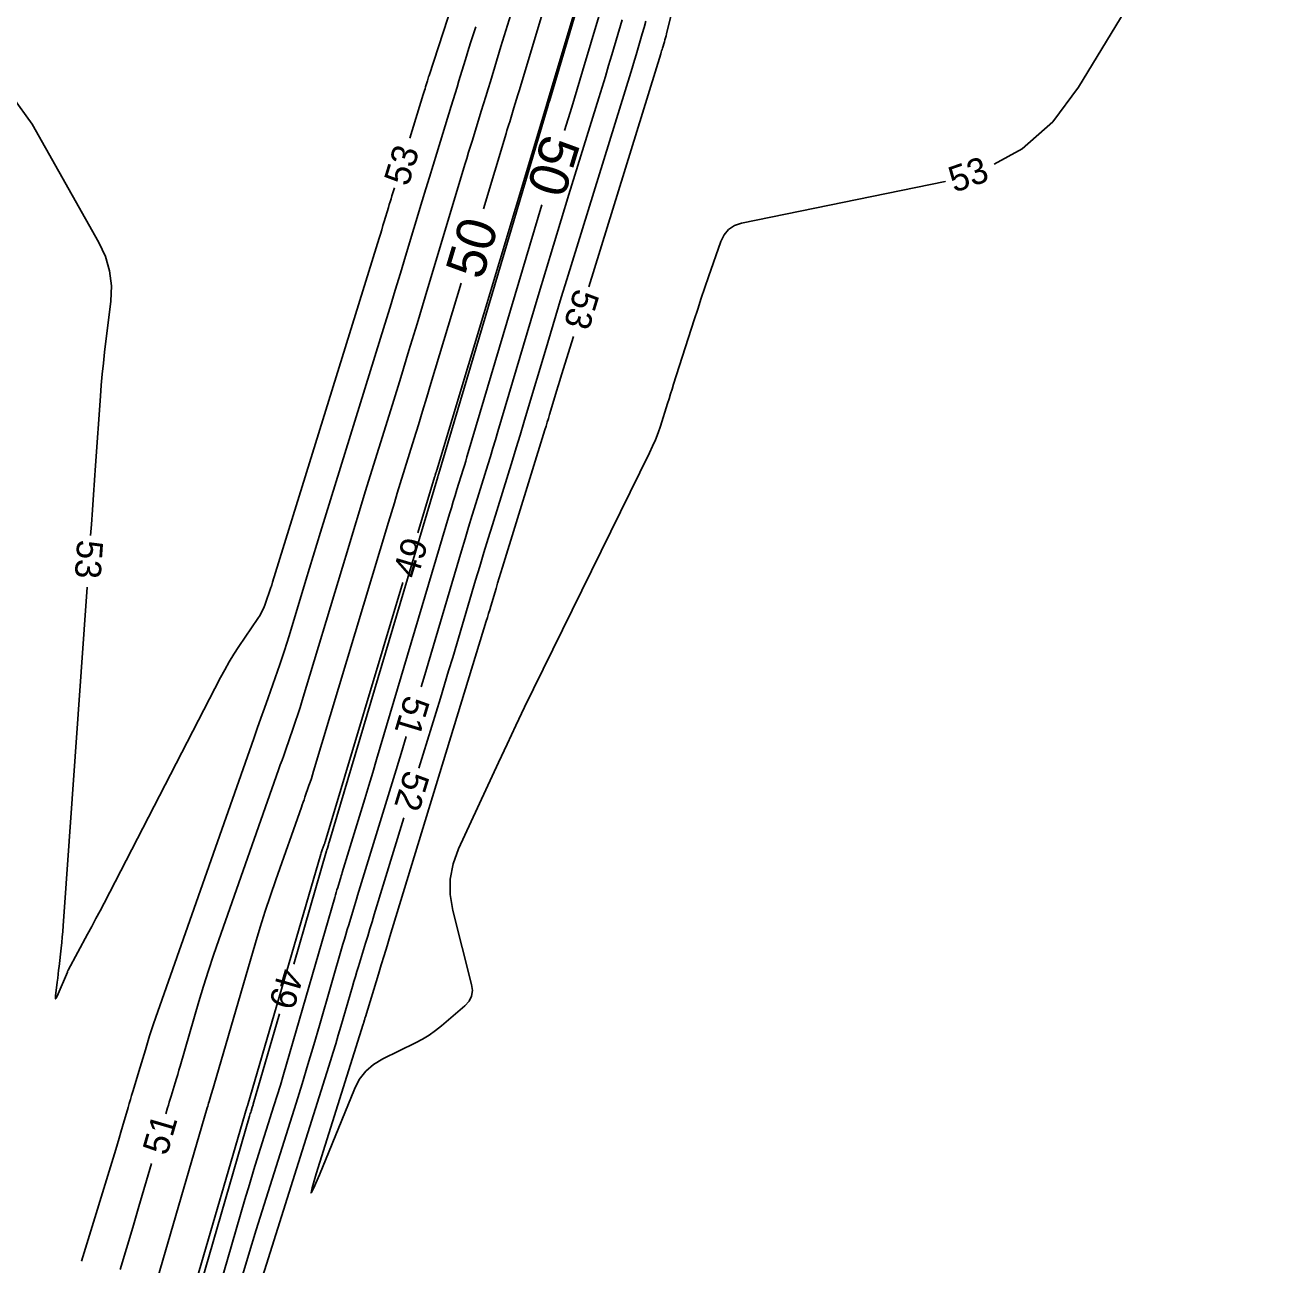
# Model space of a CAD drawing. Extents: x 2384780 to 2405861, y 547869 to 573706.
# Drawn here: x 2394537.1 to 2394634.1, y 555212.2 to 555307.8 of the extents above; entities that cross this region are included whole.
import ezdxf

# ---------------------------------------------------------------- set-up
doc = ezdxf.new("R2010")
doc.units = 0
doc.layers.add('Old_Level_60', color=7, linetype='Continuous')
doc.layers.add('Old_Level_61', color=7, linetype='Continuous')

msp = doc.modelspace()

# ---------------------------------------------------------------- linework, layer by layer
at = {"layer": 'Old_Level_60'}
for points in [[(2394592.9335, 555332.67875), (2394586.61725, 555307.1665), (2394586.578, 555307.0125), (2394586.53725, 555306.859), (2394586.49475, 555306.706), (2394586.45025, 555306.5535), (2394586.3025, 555306.056), (2394586.27075, 555305.9495), (2394586.23875, 555305.843), (2394586.20625, 555305.7365), (2394586.1735, 555305.63025), (2394580.615, 555287.6395)], [(2394611.892, 555297.093), (2394614.0445, 555298.28425), (2394616.42125, 555300.3785), (2394618.403, 555303.03325), (2394634.08575, 555328.82925)], [(2394566.8085, 555299.10475), (2394567.85425, 555302.49), (2394567.8985, 555302.63425), (2394567.94275, 555302.7785), (2394567.9865, 555302.923), (2394568.03, 555303.06725), (2394568.172, 555303.5395), (2394568.2025, 555303.6405), (2394568.23375, 555303.7415), (2394568.26575, 555303.842), (2394568.298, 555303.94275), (2394576.20775, 555328.22525)], [(2394557.8615, 555235.3945), (2394560.3855, 555244.12075), (2394560.3895, 555244.13425), (2394560.3935, 555244.14775), (2394560.39775, 555244.1615), (2394560.40175, 555244.175), (2394560.41525, 555244.21925), (2394560.41825, 555244.22875), (2394560.421, 555244.23825), (2394560.424, 555244.24775), (2394560.427, 555244.25725), (2394560.528, 555244.58825), (2394560.5495, 555244.659), (2394560.571, 555244.73), (2394560.59225, 555244.801), (2394560.6135, 555244.872), (2394568.9665, 555272.98775), (2394568.9735, 555273.0115), (2394568.98075, 555273.0355), (2394568.988, 555273.05925), (2394568.99525, 555273.083), (2394569.01925, 555273.16075), (2394569.0245, 555273.1775), (2394569.0295, 555273.19425), (2394569.0345, 555273.211), (2394569.0395, 555273.2275), (2394577.48525, 555301.6585), (2394577.49425, 555301.6885), (2394577.50325, 555301.7185), (2394577.5125, 555301.7485), (2394577.52175, 555301.7785), (2394577.55175, 555301.87625), (2394577.55825, 555301.897), (2394577.56475, 555301.918), (2394577.571, 555301.939), (2394577.57725, 555301.96), (2394580.529, 555311.89825)], [(2394580.42725, 555311.89425), (2394577.4295, 555301.91425), (2394577.4265, 555301.90425), (2394577.4235, 555301.8945), (2394577.4205, 555301.8845), (2394577.4175, 555301.8745), (2394577.4075, 555301.842), (2394577.40525, 555301.83525), (2394577.40325, 555301.82825), (2394577.401, 555301.82125), (2394577.399, 555301.81425), (2394568.89325, 555273.4985), (2394568.877, 555273.4445), (2394568.8605, 555273.39025), (2394568.844, 555273.33625), (2394568.8275, 555273.28225), (2394568.77275, 555273.106), (2394568.76125, 555273.06825), (2394568.7495, 555273.0305), (2394568.738, 555272.9925), (2394568.72675, 555272.95475), (2394567.435, 555268.65575)], [(2394574.60375, 555308.6515), (2394574.344, 555307.83075), (2394574.08925, 555307.00825), (2394573.83925, 555306.1845), (2394573.03025, 555303.49075), (2394572.85625, 555302.91375), (2394572.68125, 555302.337), (2394572.505, 555301.76075), (2394572.32775, 555301.18475), (2394571.64325, 555298.96875), (2394571.497, 555298.49375), (2394571.35175, 555298.0185), (2394571.20725, 555297.543), (2394571.06375, 555297.06725), (2394567.99875, 555286.863), (2394567.37325, 555284.789), (2394566.7435, 555282.71625), (2394566.1095, 555280.64475), (2394565.47125, 555278.57475), (2394563.379, 555271.81475), (2394562.932, 555270.3655), (2394562.48825, 555268.91575), (2394562.0475, 555267.46475), (2394561.6095, 555266.013), (2394558.519, 555255.72575), (2394558.35425, 555255.189), (2394558.1835, 555254.6545), (2394558.0065, 555254.12175), (2394557.8235, 555253.59125), (2394557.215, 555251.86125), (2394557.08475, 555251.4905), (2394556.95425, 555251.11975), (2394556.824, 555250.74925), (2394556.6935, 555250.3785), (2394552.0805, 555237.26175), (2394551.673, 555236.077), (2394551.2815, 555234.88725), (2394550.90625, 555233.692), (2394550.54725, 555232.49175), (2394549.09725, 555227.52225), (2394549.00275, 555227.2005), (2394548.9075, 555226.879), (2394548.81125, 555226.55775), (2394548.714, 555226.237), (2394548.39525, 555225.189), (2394548.32725, 555224.96425), (2394548.25975, 555224.7395), (2394548.193, 555224.5145), (2394548.127, 555224.28925), (2394547.99375, 555223.833)], [(2394541.49325, 555212.465), (2394544.12325, 555221.08225), (2394544.258, 555221.526), (2394544.3915, 555221.97025), (2394544.5235, 555222.415), (2394544.654, 555222.86), (2394545.0785, 555224.31475), (2394545.17, 555224.62625), (2394545.26225, 555224.9375), (2394545.3555, 555225.24875), (2394545.4495, 555225.5595), (2394546.021, 555227.43725), (2394546.12175, 555227.7695), (2394546.22125, 555228.102), (2394546.32, 555228.435), (2394546.41775, 555228.768), (2394546.73525, 555229.85675), (2394546.805, 555230.0895), (2394546.87775, 555230.32125), (2394546.95375, 555230.552), (2394547.03275, 555230.78175), (2394554.77275, 555252.7905), (2394555.04875, 555253.575), (2394555.32475, 555254.35975), (2394555.60075, 555255.1445), (2394555.87675, 555255.92925), (2394556.778, 555258.4925), (2394556.968, 555259.04275), (2394557.15175, 555259.59525), (2394557.32875, 555260.14975), (2394557.4995, 555260.70625), (2394558.79375, 555265.0145), (2394559.07225, 555265.9375), (2394559.3525, 555266.85975), (2394559.6345, 555267.7815), (2394559.9185, 555268.70275), (2394564.8885, 555284.76), (2394565.29175, 555286.068), (2394565.6925, 555287.377), (2394566.09025, 555288.6865), (2394566.4855, 555289.997), (2394567.77175, 555294.2795), (2394568.04825, 555295.19675), (2394568.32675, 555296.1135), (2394568.60675, 555297.02975), (2394568.88875, 555297.9455), (2394570.01475, 555301.5905), (2394570.1635, 555302.074), (2394570.3115, 555302.558), (2394570.4585, 555303.042), (2394570.6045, 555303.5265), (2394571.08, 555305.10925), (2394571.18275, 555305.44825), (2394571.2875, 555305.7865), (2394571.39425, 555306.124), (2394571.503, 555306.46125), (2394571.90875, 555307.707)], [(2394585.02975, 555308.1325), (2394584.89275, 555307.64), (2394584.75, 555307.149), (2394584.2745, 555305.54775), (2394584.172, 555305.20475), (2394584.06875, 555304.86225), (2394583.9645, 555304.51975), (2394583.85925, 555304.1775), (2394578.92125, 555288.19525), (2394578.49625, 555286.81325), (2394578.07525, 555285.43), (2394577.65775, 555284.04575), (2394577.24425, 555282.66025), (2394575.89925, 555278.13275), (2394575.60975, 555277.163), (2394575.3175, 555276.194), (2394575.02275, 555275.22575), (2394574.72525, 555274.2585), (2394573.1865, 555269.27925), (2394572.85825, 555268.21175), (2394572.533, 555267.1435), (2394572.21075, 555266.07425), (2394571.89125, 555265.00425), (2394570.435, 555260.10325), (2394570.122, 555259.05325), (2394569.807, 555258.004), (2394569.49, 555256.95525), (2394569.171, 555255.90725), (2394567.5205, 555250.50525)], [(2394567.67925, 555256.7725), (2394567.8845, 555257.46075), (2394570.801, 555267.27725), (2394571.07425, 555268.1925), (2394571.35, 555269.107), (2394571.62825, 555270.02075), (2394571.909, 555270.934), (2394572.83025, 555273.91525), (2394573.02675, 555274.55425), (2394573.2215, 555275.194), (2394573.4145, 555275.83425), (2394573.606, 555276.475), (2394576.7155, 555286.94225), (2394577.3, 555288.901), (2394577.89025, 555290.85775), (2394578.4855, 555292.81325), (2394579.08625, 555294.76675), (2394581.392, 555302.22975), (2394581.646, 555303.0555), (2394581.8975, 555303.88175), (2394582.14675, 555304.70875), (2394582.394, 555305.5365), (2394583.19725, 555308.2415)], [(2394536.152, 555302.29425), (2394537.68625, 555300.1845), (2394542.831, 555291.0655), (2394543.33575, 555289.98825), (2394543.65525, 555288.874), (2394543.7895, 555287.7225), (2394543.7385, 555286.53425), (2394543.26975, 555282.59125), (2394543.1745, 555281.746), (2394543.08925, 555280.8995), (2394543.01425, 555280.05225), (2394542.94925, 555279.204), (2394542.5735, 555273.8675), (2394542.493, 555272.724), (2394542.4125, 555271.5805), (2394542.332, 555270.437), (2394542.2515, 555269.2935), (2394542.192, 555268.4485)], [(2394541.911, 555264.4585), (2394540.07175, 555238.33625), (2394540.03925, 555237.90475), (2394540.002, 555237.47375), (2394539.96, 555237.043), (2394539.91375, 555236.61275), (2394539.7545, 555235.208), (2394539.72025, 555234.907), (2394539.6855, 555234.606), (2394539.65025, 555234.305), (2394539.6145, 555234.00425), (2394539.488, 555232.9425), (2394539.47525, 555232.76975), (2394539.4915, 555232.70675), (2394539.537, 555232.7535), (2394539.61125, 555232.91), (2394540.39425, 555234.774), (2394540.40025, 555234.7885), (2394540.406, 555234.803), (2394540.41175, 555234.81775), (2394540.41725, 555234.83225), (2394540.43475, 555234.88025), (2394540.43875, 555234.8905), (2394540.443, 555234.9005), (2394540.44775, 555234.91025), (2394540.45275, 555234.92), (2394541.96075, 555237.7015), (2394542.28225, 555238.2985), (2394542.601, 555238.897), (2394542.9165, 555239.497), (2394543.229, 555240.09875), (2394552.20325, 555257.48825), (2394552.5315, 555258.102), (2394552.87775, 555258.7055), (2394553.2415, 555259.29825), (2394553.623, 555259.88075), (2394555.09575, 555262.0585), (2394555.26125, 555262.32075), (2394555.409, 555262.592), (2394555.539, 555262.87225), (2394555.651, 555263.16125), (2394556.1045, 555264.451), (2394556.1185, 555264.49125), (2394556.132, 555264.53175), (2394556.145, 555264.5725), (2394556.1575, 555264.6135), (2394556.19775, 555264.74725), (2394556.2065, 555264.77575), (2394556.215, 555264.8045), (2394556.22375, 555264.833), (2394556.23275, 555264.8615), (2394564.44225, 555291.3865), (2394564.54275, 555291.71175), (2394564.64225, 555292.03725), (2394564.74125, 555292.363), (2394564.8395, 555292.689), (2394565.15925, 555293.75375), (2394565.22825, 555293.982), (2394565.29725, 555294.21), (2394565.367, 555294.43775), (2394565.437, 555294.6655), (2394565.62775, 555295.283)], [(2394559.837, 555219.131), (2394562.5355, 555225.73025), (2394562.917, 555226.47475), (2394563.4105, 555227.115), (2394564.01575, 555227.65075), (2394564.7325, 555228.08225), (2394567.25675, 555229.3215), (2394567.78725, 555229.60275), (2394568.29725, 555229.9155), (2394568.7865, 555230.2595), (2394569.255, 555230.635), (2394571.0605, 555232.1765), (2394571.3835, 555232.52725), (2394571.5785, 555232.91875), (2394571.64525, 555233.35075), (2394571.58425, 555233.8235), (2394570.13575, 555239.53375), (2394569.9305, 555240.7475), (2394569.935, 555241.942), (2394570.14925, 555243.11725), (2394570.57375, 555244.273), (2394573.65275, 555250.94025), (2394574.317, 555252.36675), (2394574.9895, 555253.78925), (2394575.67075, 555255.20775), (2394576.36075, 555256.622), (2394585.311, 555274.833), (2394585.5475, 555275.33725), (2394585.7645, 555275.84925), (2394585.9625, 555276.369), (2394586.14125, 555276.8965), (2394586.694, 555278.632), (2394586.81225, 555279.004), (2394586.93075, 555279.376), (2394587.04925, 555279.748), (2394587.1675, 555280.11975), (2394588.751, 555285.0935), (2394589.02, 555285.92875), (2394589.29425, 555286.7625), (2394589.57425, 555287.5945), (2394589.85925, 555288.4245), (2394590.79975, 555291.133), (2394591.05125, 555291.6565), (2394591.403, 555292.06575), (2394591.8545, 555292.36075), (2394592.40625, 555292.54175), (2394608.106, 555295.77675), (2394608.12575, 555295.783)], [(2394579.43425, 555283.81775), (2394578.5155, 555280.8445), (2394578.38625, 555280.42375), (2394578.25825, 555280.003), (2394578.131, 555279.58175), (2394578.00525, 555279.16), (2394577.596, 555277.78225), (2394577.50775, 555277.48725), (2394577.419, 555277.19225), (2394577.32925, 555276.8975), (2394577.23875, 555276.60325), (2394573.964, 555266.0055), (2394573.83725, 555265.5935), (2394573.71175, 555265.181), (2394573.58725, 555264.76825), (2394573.464, 555264.35525), (2394573.063, 555263.0055), (2394572.97675, 555262.71625), (2394572.89, 555262.42725), (2394572.8025, 555262.1385), (2394572.71475, 555261.85), (2394565.27975, 555237.51475), (2394565.0575, 555236.787), (2394564.83525, 555236.05925), (2394564.61275, 555235.33175), (2394564.3905, 555234.604), (2394563.38725, 555231.32), (2394563.37025, 555231.264), (2394563.3535, 555231.208), (2394563.33675, 555231.15175), (2394563.3205, 555231.0955), (2394563.26725, 555230.9115), (2394563.25575, 555230.87225), (2394563.244, 555230.83275), (2394563.232, 555230.7935), (2394563.21975, 555230.7545), (2394559.59625, 555219.21775), (2394559.268, 555218.11925), (2394559.1985, 555217.7385), (2394559.38825, 555218.07575), (2394559.837, 555219.131)], [(2394566.28425, 555264.82475), (2394560.27075, 555244.8085), (2394560.26475, 555244.789), (2394560.2585, 555244.7695), (2394560.252, 555244.75), (2394560.24525, 555244.7305), (2394560.223, 555244.66725), (2394560.21825, 555244.6535), (2394560.2135, 555244.64), (2394560.20875, 555244.6265), (2394560.20375, 555244.61275), (2394560.06425, 555244.21625), (2394560.035, 555244.131), (2394560.00675, 555244.04525), (2394559.98, 555243.9595), (2394559.954, 555243.873), (2394554.2895, 555224.45925), (2394554.2855, 555224.44575), (2394554.2815, 555224.4325), (2394554.2775, 555224.419), (2394554.2735, 555224.40575), (2394554.26025, 555224.36225), (2394554.2575, 555224.35275), (2394554.25475, 555224.3435), (2394554.252, 555224.334), (2394554.24925, 555224.32475), (2394546.172, 555196.64325)], [(2394553.78625, 555210.9635), (2394554.371, 555212.92175), (2394554.96675, 555214.87675), (2394555.57375, 555216.82825), (2394558.03375, 555224.66025), (2394558.49875, 555226.15575), (2394558.95525, 555227.65375), (2394559.40325, 555229.15425), (2394559.8425, 555230.6575), (2394561.65775, 555236.9335), (2394561.76625, 555237.3055), (2394561.876, 555237.67725), (2394561.98725, 555238.0485), (2394562.09975, 555238.41925), (2394562.4695, 555239.63), (2394562.54875, 555239.8895), (2394562.62825, 555240.14875), (2394562.7075, 555240.40825), (2394562.78675, 555240.66775), (2394565.54775, 555249.70525), (2394566.13775, 555251.6425), (2394566.53025, 555252.94125)], [(2394566.35175, 555246.67975), (2394564.06725, 555239.2025), (2394563.8995, 555238.65325), (2394563.73175, 555238.104), (2394563.56375, 555237.555), (2394563.396, 555237.00575), (2394562.848, 555235.21175), (2394562.73125, 555234.82725), (2394562.616, 555234.44225), (2394562.50225, 555234.05675), (2394562.38975, 555233.67075), (2394561.49275, 555230.56975), (2394561.29875, 555229.90575), (2394561.10075, 555229.243), (2394560.89925, 555228.58125), (2394560.69375, 555227.92075), (2394554.891, 555209.44625)], [(2394546.3695, 555195.72475), (2394554.4545, 555223.6675), (2394554.4815, 555223.75975), (2394554.509, 555223.852), (2394554.537, 555223.944), (2394554.5655, 555224.036), (2394554.65975, 555224.33575), (2394554.67975, 555224.40025), (2394554.6995, 555224.46475), (2394554.71875, 555224.52925), (2394554.7375, 555224.59375), (2394556.75025, 555231.552)], [(2394546.8735, 555219.993), (2394545.9115, 555216.696), (2394545.434, 555215.06975), (2394544.95175, 555213.44475), (2394544.4645, 555211.8215)]]:
    msp.add_lwpolyline(points, dxfattribs=at)
at = {"layer": 'Old_Level_61'}
for points in [[(2394576.974, 555308.50925), (2394575.2515, 555302.7745), (2394575.15225, 555302.445), (2394575.05225, 555302.11575), (2394574.9515, 555301.78675), (2394574.85025, 555301.45775), (2394574.5185, 555300.384), (2394574.44775, 555300.15375), (2394574.37725, 555299.9235), (2394574.30725, 555299.693), (2394574.23775, 555299.46225), (2394572.4955, 555293.66175)], [(2394578.747, 555299.7065), (2394579.3045, 555301.51125), (2394579.518, 555302.2055), (2394579.7295, 555302.90025), (2394579.93925, 555303.59575), (2394580.147, 555304.29175), (2394581.4735, 555308.758)], [(2394548.55725, 555198.09875), (2394553.75825, 555216.07475), (2394554.0965, 555217.2315), (2394554.4415, 555218.3865), (2394554.79275, 555219.53925), (2394555.15075, 555220.69025), (2394556.3305, 555224.4465), (2394556.581, 555225.25225), (2394556.827, 555226.05925), (2394557.06825, 555226.86775), (2394557.305, 555227.6775), (2394561.02175, 555240.527), (2394561.078, 555240.71975), (2394561.13475, 555240.9125), (2394561.1925, 555241.105), (2394561.25075, 555241.29725), (2394561.4425, 555241.92475), (2394561.4835, 555242.05925), (2394561.52475, 555242.1935), (2394561.56575, 555242.328), (2394561.60675, 555242.4625), (2394563.038, 555247.14675), (2394563.3435, 555248.15075), (2394563.64725, 555249.1555), (2394563.94925, 555250.16075), (2394564.249, 555251.1665), (2394569.88375, 555270.1325), (2394570.02375, 555270.602), (2394570.16525, 555271.07125), (2394570.308, 555271.54), (2394570.45225, 555272.0085), (2394570.92475, 555273.538), (2394571.02575, 555273.866), (2394571.1255, 555274.194), (2394571.2245, 555274.5225), (2394571.32275, 555274.85125), (2394577.001, 555293.96625)], [(2394570.76925, 555287.9155), (2394568.446, 555280.18075), (2394568.12525, 555279.11675), (2394567.802, 555278.05325), (2394567.47675, 555276.9905), (2394567.14925, 555275.9285), (2394566.07575, 555272.46025), (2394565.8465, 555271.717), (2394565.619, 555270.973), (2394565.39275, 555270.22875), (2394565.16825, 555269.48375), (2394559.39475, 555250.26725), (2394559.3095, 555249.989), (2394559.221, 555249.712), (2394559.12925, 555249.43575), (2394559.03425, 555249.16075), (2394558.719, 555248.26425), (2394558.6515, 555248.072), (2394558.58375, 555247.88), (2394558.51625, 555247.68775), (2394558.44875, 555247.49575), (2394556.4735, 555241.879), (2394556.0585, 555240.67275), (2394555.65975, 555239.46125), (2394555.27775, 555238.2445), (2394554.91225, 555237.02225), (2394551.69325, 555225.99075), (2394551.64425, 555225.82325), (2394551.5945, 555225.65575), (2394551.5445, 555225.4885), (2394551.49375, 555225.32125), (2394551.32775, 555224.7755), (2394551.29225, 555224.6585), (2394551.25725, 555224.5415), (2394551.2225, 555224.42425), (2394551.188, 555224.307), (2394546.337, 555207.68125)]]:
    msp.add_lwpolyline(points, dxfattribs=at)

# ---------------------------------------------------------------- texts
at = {"layer": 'Old_Level_60'}
for s, rotation, p in [('53', 72.8333556, (2394566.688, 555295.3265)), ('53', 19.1798556, (2394608.81175, 555294.8855)), ('53', 252.8306306, (2394579.555, 555287.596)), ('53', 265.9725111, (2394541.1695, 555268.16525)), ('49', 73.2780583, (2394567.3915, 555265.035)), ('51', 253.3054528, (2394566.4745, 555256.2295)), ('52', 253.0110028, (2394566.456, 555250.44325)), ('49', 253.8678194, (2394556.7565, 555235.173)), ('51', 73.7335611, (2394548.076, 555220.5445))]:
    msp.add_text(s, height=2, rotation=rotation, dxfattribs=at).set_placement(p)
at = {"layer": 'Old_Level_61'}
for rotation, p in [(253.0829806, (2394577.11675, 555299.5355)), (73.2805694, (2394572.3895, 555288.095))]:
    msp.add_text('50', height=3, rotation=rotation, dxfattribs=at).set_placement(p)

doc.saveas('drawing.dxf')
